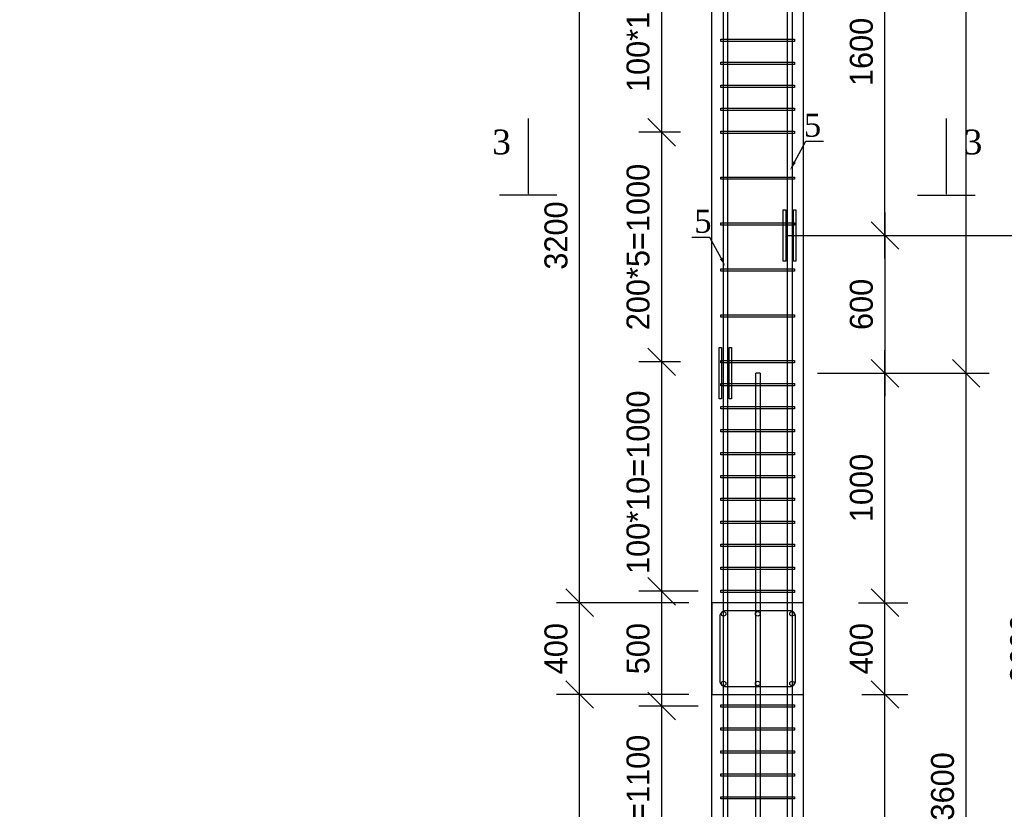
# Model space of a CAD drawing. Header units: millimetres. Extents: x -33345 to 4712671, y -3392 to 121473.
# Tile 489 of 656: x 2362936 to 2371512, y 77148 to 84029. Entities that reach past the tile are written whole.
import ezdxf
from ezdxf import colors
from ezdxf.entities.mleader import LeaderData, LeaderLine
from ezdxf.math import Vec2, Vec3

# ---------------------------------------------------------------- set-up
doc = ezdxf.new("R2010")
doc.units = ezdxf.units.MM
doc.layers.add('АСО-Текст', color=7, linetype='Continuous', lineweight=20)
doc.styles.add('ISOCTEUR', font='isocpeui.ttf')
doc.styles.add('RUSS', font='RUSS.shx', dxfattribs={"width": 0.8, "oblique": 15, "height": 250})
doc.styles.add('SIMPLEX350', font='times.ttf', dxfattribs={"height": 350})
doc.styles.add('WMF-Times New Roman2', font='times.ttf')
doc.styles.add('X-U-RW-01$0$StyleROMANS', font='GOTHIC.TTF')
doc.dimstyles.new('ISO-100', dxfattribs={"dimtxt": 200, "dimasz": 120, "dimexe": 100, "dimexo": 100, "dimgap": 50, "dimtad": 1, "dimdec": 0, "dimtxsty": 'ISOCTEUR', "dimblk": 'OBLIQUE', "dimcen": 0, "dimdle": 100, "dimclrd": 256, "dimadec": 0, "dimazin": 0, "dimtfac": 1, "dimtdec": 0, "dimtmove": 0, "dimatfit": 3, "dimfxl": 1, "dimarcsym": 0})

# ---------------------------------------------------------------- blocks, each defined once
blk = doc.blocks.new('asdfsad')
at = {"layer": 'АСО-Текст', "char_height": 300, "width": 4488.273, "attachment_point": 1, "style": 'RUSS'}
for insert in [(1255520.7, -410085.1), (1261977.5, -411212.6)]:
    blk.add_mtext('\\pi747.65909;Накладки Н1,Н2', dxfattribs=dict(at, insert=insert))
blk = doc.blocks.new('_Oblique')
at = {"color": 0, "linetype": 'ByBlock', "lineweight": -2}
blk.add_line((-0.5, -0.5), (0.5, 0.5), dxfattribs=at)
blk = doc.blocks.new('*D636')
at = {"lineweight": -2, "transparency": 16777216}
blk.add_line((2210488.5, 1418789.4), (2210488.5, 1419389.4), dxfattribs=at)
at = {"color": 0, "lineweight": -2, "transparency": 16777216}
for p, q in [((2210373.3, 1419289.4), (2210588.5, 1419289.4)), ((2210478.7, 1418889.4), (2210588.5, 1418889.4))]:
    blk.add_line(p, q, dxfattribs=at)
at = {"layer": 'Defpoints', "color": 0, "lineweight": 0, "transparency": 16777216}
for p in [(2210273.3, 1419289.4), (2210488.5, 1419289.4), (2210378.7, 1418889.4)]:
    blk.add_point(p, dxfattribs=at)
at = {"lineweight": -2, "transparency": 16777216, "xscale": 120, "yscale": 120, "zscale": 120}
for p, rotation in [((2210488.5, 1419289.4), 90), ((2210488.5, 1418889.4), 270)]:
    blk.add_blockref('_Oblique', p, dxfattribs=dict(at, rotation=rotation))
at = {"color": 0, "transparency": 16777216, "insert": (2210386, 1419089.4), "char_height": 100, "attachment_point": 5, "rotation": 90, "style": 'X-U-RW-01$0$StyleROMANS'}
blk.add_mtext('400', dxfattribs=at)
blk = doc.blocks.new('*D637')
at = {"lineweight": -2, "transparency": 16777216}
blk.add_line((2209158.6, 1415589.4), (2209158.6, 1418989.4), dxfattribs=at)
at = {"color": 0, "lineweight": -2, "transparency": 16777216}
for p, q in [((2209634.3, 1418889.4), (2209058.6, 1418889.4)), ((2209634.3, 1415689.4), (2209058.6, 1415689.4))]:
    blk.add_line(p, q, dxfattribs=at)
at = {"layer": 'Defpoints', "color": 0, "lineweight": 0, "transparency": 16777216}
for p in [(2209158.6, 1418889.4), (2209734.3, 1418889.4), (2209734.3, 1415689.4)]:
    blk.add_point(p, dxfattribs=at)
at = {"lineweight": -2, "transparency": 16777216, "xscale": 120, "yscale": 120, "zscale": 120}
for p, rotation in [((2209158.6, 1418889.4), 90), ((2209158.6, 1415689.4), 270)]:
    blk.add_blockref('_Oblique', p, dxfattribs=dict(at, rotation=rotation))
at = {"color": 0, "transparency": 16777216, "insert": (2209056.1, 1417289.4), "char_height": 100, "attachment_point": 5, "rotation": 90, "style": 'X-U-RW-01$0$StyleROMANS'}
blk.add_mtext('3200', dxfattribs=at)
blk = doc.blocks.new('*D638')
at = {"lineweight": -2, "transparency": 16777216}
blk.add_line((2209158.6, 1418789.4), (2209158.6, 1419389.4), dxfattribs=at)
at = {"color": 0, "lineweight": -2, "transparency": 16777216}
for p, q in [((2209634.3, 1419289.4), (2209058.6, 1419289.4)), ((2209634.3, 1418889.4), (2209058.6, 1418889.4))]:
    blk.add_line(p, q, dxfattribs=at)
at = {"layer": 'Defpoints', "color": 0, "lineweight": 0, "transparency": 16777216}
for p in [(2209158.6, 1419289.4), (2209734.3, 1419289.4), (2209734.3, 1418889.4)]:
    blk.add_point(p, dxfattribs=at)
at = {"lineweight": -2, "transparency": 16777216, "xscale": 120, "yscale": 120, "zscale": 120}
for p, rotation in [((2209158.6, 1419289.4), 90), ((2209158.6, 1418889.4), 270)]:
    blk.add_blockref('_Oblique', p, dxfattribs=dict(at, rotation=rotation))
at = {"color": 0, "transparency": 16777216, "insert": (2209056.1, 1419089.4), "char_height": 100, "attachment_point": 5, "rotation": 90, "style": 'X-U-RW-01$0$StyleROMANS'}
blk.add_mtext('400', dxfattribs=at)
blk = doc.blocks.new('*D639')
at = {"lineweight": -2, "transparency": 16777216}
blk.add_line((2209516.1, 1418739.4), (2209516.1, 1419439.4), dxfattribs=at)
at = {"color": 0, "lineweight": -2, "transparency": 16777216}
for p, q in [((2209674.3, 1419339.4), (2209416.1, 1419339.4)), ((2209674.3, 1418839.4), (2209416.1, 1418839.4))]:
    blk.add_line(p, q, dxfattribs=at)
at = {"layer": 'Defpoints', "color": 0, "lineweight": 0, "transparency": 16777216}
for p in [(2209516.1, 1419339.4), (2209774.3, 1419339.4), (2209774.3, 1418839.4)]:
    blk.add_point(p, dxfattribs=at)
at = {"lineweight": -2, "transparency": 16777216, "xscale": 120, "yscale": 120, "zscale": 120}
for p, rotation in [((2209516.1, 1419339.4), 90), ((2209516.1, 1418839.4), 270)]:
    blk.add_blockref('_Oblique', p, dxfattribs=dict(at, rotation=rotation))
at = {"color": 0, "transparency": 16777216, "insert": (2209413.6, 1419089.4), "char_height": 100, "attachment_point": 5, "rotation": 90, "style": 'X-U-RW-01$0$StyleROMANS'}
blk.add_mtext('500', dxfattribs=at)
blk = doc.blocks.new('*D642')
at = {"lineweight": -2, "transparency": 16777216}
blk.add_line((2210488.5, 1417189.4), (2210488.5, 1418989.4), dxfattribs=at)
at = {"color": 0, "lineweight": -2, "transparency": 16777216}
for p, q in [((2210387.6, 1418889.4), (2210588.5, 1418889.4)), ((2210194.3, 1417289.4), (2210588.5, 1417289.4))]:
    blk.add_line(p, q, dxfattribs=at)
at = {"layer": 'Defpoints', "color": 0, "lineweight": 0, "transparency": 16777216}
for p in [(2210287.6, 1418889.4), (2210488.5, 1418889.4), (2210094.3, 1417289.4)]:
    blk.add_point(p, dxfattribs=at)
at = {"lineweight": -2, "transparency": 16777216, "xscale": 120, "yscale": 120, "zscale": 120}
for p, rotation in [((2210488.5, 1418889.4), 90), ((2210488.5, 1417289.4), 270)]:
    blk.add_blockref('_Oblique', p, dxfattribs=dict(at, rotation=rotation))
at = {"color": 0, "transparency": 16777216, "insert": (2210386, 1418089.4), "char_height": 100, "attachment_point": 5, "rotation": 90, "style": 'X-U-RW-01$0$StyleROMANS'}
blk.add_mtext('1600', dxfattribs=at)
blk = doc.blocks.new('*D613')
at = {"lineweight": -2, "transparency": 16777216}
blk.add_line((2209158.6, 1419189.4), (2209158.6, 1422589.4), dxfattribs=at)
at = {"color": 0, "lineweight": -2, "transparency": 16777216}
for p, q in [((2209340.2, 1422489.4), (2209058.6, 1422489.4)), ((2209634.3, 1419289.4), (2209058.6, 1419289.4))]:
    blk.add_line(p, q, dxfattribs=at)
at = {"layer": 'Defpoints', "color": 0, "lineweight": 0, "transparency": 16777216}
for p in [(2209158.6, 1422489.4), (2209440.2, 1422489.4), (2209734.3, 1419289.4)]:
    blk.add_point(p, dxfattribs=at)
at = {"lineweight": -2, "transparency": 16777216, "xscale": 120, "yscale": 120, "zscale": 120}
for p, rotation in [((2209158.6, 1422489.4), 90), ((2209158.6, 1419289.4), 270)]:
    blk.add_blockref('_Oblique', p, dxfattribs=dict(at, rotation=rotation))
at = {"color": 0, "transparency": 16777216, "insert": (2209056.1, 1420889.4), "char_height": 100, "attachment_point": 5, "rotation": 90, "style": 'X-U-RW-01$0$StyleROMANS'}
blk.add_mtext('3200', dxfattribs=at)
blk = doc.blocks.new('*D615')
at = {"lineweight": -2, "transparency": 16777216}
blk.add_line((2210488.5, 1419189.4), (2210488.5, 1420389.4), dxfattribs=at)
at = {"color": 0, "lineweight": -2, "transparency": 16777216}
for p, q in [((2210195.2, 1420289.4), (2210588.5, 1420289.4)), ((2210373.3, 1419289.4), (2210588.5, 1419289.4))]:
    blk.add_line(p, q, dxfattribs=at)
at = {"layer": 'Defpoints', "color": 0, "lineweight": 0, "transparency": 16777216}
for p in [(2210095.2, 1420289.4), (2210488.5, 1420289.4), (2210273.3, 1419289.4)]:
    blk.add_point(p, dxfattribs=at)
at = {"lineweight": -2, "transparency": 16777216, "xscale": 120, "yscale": 120, "zscale": 120}
for p, rotation in [((2210488.5, 1420289.4), 90), ((2210488.5, 1419289.4), 270)]:
    blk.add_blockref('_Oblique', p, dxfattribs=dict(at, rotation=rotation))
at = {"color": 0, "transparency": 16777216, "insert": (2210386, 1419789.4), "char_height": 100, "attachment_point": 5, "rotation": 90, "style": 'X-U-RW-01$0$StyleROMANS'}
blk.add_mtext('1000', dxfattribs=at)
blk = doc.blocks.new('*D616')
at = {"lineweight": -2, "transparency": 16777216}
blk.add_line((2210488.5, 1420789.4), (2210488.5, 1422589.4), dxfattribs=at)
at = {"color": 0, "lineweight": -2, "transparency": 16777216}
for p, q in [((2210402.3, 1422489.4), (2210588.5, 1422489.4)), ((2210234.3, 1420889.4), (2210588.5, 1420889.4))]:
    blk.add_line(p, q, dxfattribs=at)
at = {"layer": 'Defpoints', "color": 0, "lineweight": 0, "transparency": 16777216}
for p in [(2210302.3, 1422489.4), (2210488.5, 1422489.4), (2210134.3, 1420889.4)]:
    blk.add_point(p, dxfattribs=at)
at = {"lineweight": -2, "transparency": 16777216, "xscale": 120, "yscale": 120, "zscale": 120}
for p, rotation in [((2210488.5, 1422489.4), 90), ((2210488.5, 1420889.4), 270)]:
    blk.add_blockref('_Oblique', p, dxfattribs=dict(at, rotation=rotation))
at = {"color": 0, "transparency": 16777216, "insert": (2210386, 1421689.4), "char_height": 100, "attachment_point": 5, "rotation": 90, "style": 'X-U-RW-01$0$StyleROMANS'}
blk.add_mtext('1600', dxfattribs=at)
blk = doc.blocks.new('*D583')
at = {"lineweight": -2, "transparency": 16777216}
blk.add_line((2209516.1, 1417639.4), (2209516.1, 1418939.4), dxfattribs=at)
at = {"color": 0, "lineweight": -2, "transparency": 16777216}
for p, q in [((2209589.4, 1418839.4), (2209416.1, 1418839.4)), ((2209597.9, 1417739.4), (2209416.1, 1417739.4))]:
    blk.add_line(p, q, dxfattribs=at)
at = {"layer": 'Defpoints', "color": 0, "lineweight": 0, "transparency": 16777216}
for p in [(2209516.1, 1418839.4), (2209689.4, 1418839.4), (2209697.9, 1417739.4)]:
    blk.add_point(p, dxfattribs=at)
at = {"lineweight": -2, "transparency": 16777216, "xscale": 120, "yscale": 120, "zscale": 120}
for p, rotation in [((2209516.1, 1418839.4), 90), ((2209516.1, 1417739.4), 270)]:
    blk.add_blockref('_Oblique', p, dxfattribs=dict(at, rotation=rotation))
at = {"color": 0, "transparency": 16777216, "insert": (2209413.6, 1418314.4), "char_height": 100, "attachment_point": 5, "rotation": 90, "style": 'X-U-RW-01$0$StyleROMANS'}
blk.add_mtext('100*11=1100', dxfattribs=at)
blk = doc.blocks.new('*D584')
at = {"lineweight": -2, "transparency": 16777216}
blk.add_line((2209516.1, 1419239.4), (2209516.1, 1420439.4), dxfattribs=at)
at = {"color": 0, "lineweight": -2, "transparency": 16777216}
for p, q in [((2209597.9, 1420339.4), (2209416.1, 1420339.4)), ((2209634.3, 1419339.4), (2209416.1, 1419339.4))]:
    blk.add_line(p, q, dxfattribs=at)
at = {"layer": 'Defpoints', "color": 0, "lineweight": 0, "transparency": 16777216}
for p in [(2209516.1, 1420339.4), (2209697.9, 1420339.4), (2209734.3, 1419339.4)]:
    blk.add_point(p, dxfattribs=at)
at = {"lineweight": -2, "transparency": 16777216, "xscale": 120, "yscale": 120, "zscale": 120}
for p, rotation in [((2209516.1, 1420339.4), 90), ((2209516.1, 1419339.4), 270)]:
    blk.add_blockref('_Oblique', p, dxfattribs=dict(at, rotation=rotation))
at = {"color": 0, "transparency": 16777216, "insert": (2209413.6, 1419814.4), "char_height": 100, "attachment_point": 5, "rotation": 90, "style": 'X-U-RW-01$0$StyleROMANS'}
blk.add_mtext('100*10=1000', dxfattribs=at)
blk = doc.blocks.new('*D585')
at = {"lineweight": -2, "transparency": 16777216}
blk.add_line((2209516.1, 1420239.4), (2209516.1, 1421439.4), dxfattribs=at)
at = {"color": 0, "lineweight": -2, "transparency": 16777216}
for p, q in [((2209597.9, 1421339.4), (2209416.1, 1421339.4)), ((2209597.9, 1420339.4), (2209416.1, 1420339.4))]:
    blk.add_line(p, q, dxfattribs=at)
at = {"layer": 'Defpoints', "color": 0, "lineweight": 0, "transparency": 16777216}
for p in [(2209516.1, 1421339.4), (2209697.9, 1421339.4), (2209697.9, 1420339.4)]:
    blk.add_point(p, dxfattribs=at)
at = {"lineweight": -2, "transparency": 16777216, "xscale": 120, "yscale": 120, "zscale": 120}
for p, rotation in [((2209516.1, 1421339.4), 90), ((2209516.1, 1420339.4), 270)]:
    blk.add_blockref('_Oblique', p, dxfattribs=dict(at, rotation=rotation))
at = {"color": 0, "transparency": 16777216, "insert": (2209413.6, 1420839.4), "char_height": 100, "attachment_point": 5, "rotation": 90, "style": 'X-U-RW-01$0$StyleROMANS'}
blk.add_mtext('200*5=1000', dxfattribs=at)
blk = doc.blocks.new('*D586')
at = {"lineweight": -2, "transparency": 16777216}
blk.add_line((2209516.1, 1421239.4), (2209516.1, 1422539.4), dxfattribs=at)
at = {"color": 0, "lineweight": -2, "transparency": 16777216}
for p, q in [((2209589.4, 1422439.4), (2209416.1, 1422439.4)), ((2209597.9, 1421339.4), (2209416.1, 1421339.4))]:
    blk.add_line(p, q, dxfattribs=at)
at = {"layer": 'Defpoints', "color": 0, "lineweight": 0, "transparency": 16777216}
for p in [(2209516.1, 1422439.4), (2209689.4, 1422439.4), (2209697.9, 1421339.4)]:
    blk.add_point(p, dxfattribs=at)
at = {"lineweight": -2, "transparency": 16777216, "xscale": 120, "yscale": 120, "zscale": 120}
for p, rotation in [((2209516.1, 1422439.4), 90), ((2209516.1, 1421339.4), 270)]:
    blk.add_blockref('_Oblique', p, dxfattribs=dict(at, rotation=rotation))
at = {"color": 0, "transparency": 16777216, "insert": (2209413.6, 1421914.4), "char_height": 100, "attachment_point": 5, "rotation": 90, "style": 'X-U-RW-01$0$StyleROMANS'}
blk.add_mtext('100*11=1100', dxfattribs=at)
blk = doc.blocks.new('*D597')
at = {"lineweight": -2, "transparency": 16777216}
blk.add_line((2210842.3, 1416589.4), (2210842.3, 1420389.4), dxfattribs=at)
at = {"color": 0, "lineweight": -2, "transparency": 16777216}
for p, q in [((2210386.8, 1420289.4), (2210942.3, 1420289.4)), ((2210634.3, 1416689.4), (2210942.3, 1416689.4))]:
    blk.add_line(p, q, dxfattribs=at)
at = {"layer": 'Defpoints', "color": 0, "lineweight": 0, "transparency": 16777216}
for p in [(2210286.8, 1420289.4), (2210842.3, 1420289.4), (2210534.3, 1416689.4)]:
    blk.add_point(p, dxfattribs=at)
at = {"lineweight": -2, "transparency": 16777216, "xscale": 120, "yscale": 120, "zscale": 120}
for p, rotation in [((2210842.3, 1420289.4), 90), ((2210842.3, 1416689.4), 270)]:
    blk.add_blockref('_Oblique', p, dxfattribs=dict(at, rotation=rotation))
at = {"color": 0, "transparency": 16777216, "insert": (2210739.7, 1418489.4), "char_height": 100, "attachment_point": 5, "rotation": 90, "style": 'X-U-RW-01$0$StyleROMANS'}
blk.add_mtext('3600', dxfattribs=at)
blk = doc.blocks.new('*D598')
at = {"lineweight": -2, "transparency": 16777216}
blk.add_line((2211186.8, 1417189.4), (2211186.8, 1420989.4), dxfattribs=at)
at = {"color": 0, "lineweight": -2, "transparency": 16777216}
for p, q in [((2210062.2, 1420889.4), (2211286.8, 1420889.4)), ((2210978.9, 1417289.4), (2211286.8, 1417289.4))]:
    blk.add_line(p, q, dxfattribs=at)
at = {"layer": 'Defpoints', "color": 0, "lineweight": 0, "transparency": 16777216}
for p in [(2209962.2, 1420889.4), (2211186.8, 1420889.4), (2210878.9, 1417289.4)]:
    blk.add_point(p, dxfattribs=at)
at = {"lineweight": -2, "transparency": 16777216, "xscale": 120, "yscale": 120, "zscale": 120}
for p, rotation in [((2211186.8, 1420889.4), 90), ((2211186.8, 1417289.4), 270)]:
    blk.add_blockref('_Oblique', p, dxfattribs=dict(at, rotation=rotation))
at = {"color": 0, "transparency": 16777216, "insert": (2211084.3, 1419089.4), "char_height": 100, "attachment_point": 5, "rotation": 90, "style": 'X-U-RW-01$0$StyleROMANS'}
blk.add_mtext('3600', dxfattribs=at)
blk = doc.blocks.new('*D599')
at = {"lineweight": -2, "transparency": 16777216}
blk.add_line((2210842.3, 1420189.4), (2210842.3, 1423989.4), dxfattribs=at)
at = {"color": 0, "lineweight": -2, "transparency": 16777216}
for p, q in [((2210386.8, 1423889.4), (2210942.3, 1423889.4)), ((2210634.3, 1420289.4), (2210942.3, 1420289.4))]:
    blk.add_line(p, q, dxfattribs=at)
at = {"layer": 'Defpoints', "color": 0, "lineweight": 0, "transparency": 16777216}
for p in [(2210286.8, 1423889.4), (2210842.3, 1423889.4), (2210534.3, 1420289.4)]:
    blk.add_point(p, dxfattribs=at)
at = {"lineweight": -2, "transparency": 16777216, "xscale": 120, "yscale": 120, "zscale": 120}
for p, rotation in [((2210842.3, 1423889.4), 90), ((2210842.3, 1420289.4), 270)]:
    blk.add_blockref('_Oblique', p, dxfattribs=dict(at, rotation=rotation))
at = {"color": 0, "transparency": 16777216, "insert": (2210739.7, 1422089.4), "char_height": 100, "attachment_point": 5, "rotation": 90, "style": 'X-U-RW-01$0$StyleROMANS'}
blk.add_mtext('3600', dxfattribs=at)
blk = doc.blocks.new('*D600')
at = {"lineweight": -2, "transparency": 16777216}
blk.add_line((2211186.8, 1420789.4), (2211186.8, 1424589.4), dxfattribs=at)
at = {"color": 0, "lineweight": -2, "transparency": 16777216}
for p, q in [((2210062.2, 1424489.4), (2211286.8, 1424489.4)), ((2210978.9, 1420889.4), (2211286.8, 1420889.4))]:
    blk.add_line(p, q, dxfattribs=at)
at = {"layer": 'Defpoints', "color": 0, "lineweight": 0, "transparency": 16777216}
for p in [(2209962.2, 1424489.4), (2211186.8, 1424489.4), (2210878.9, 1420889.4)]:
    blk.add_point(p, dxfattribs=at)
at = {"lineweight": -2, "transparency": 16777216, "xscale": 120, "yscale": 120, "zscale": 120}
for p, rotation in [((2211186.8, 1424489.4), 90), ((2211186.8, 1420889.4), 270)]:
    blk.add_blockref('_Oblique', p, dxfattribs=dict(at, rotation=rotation))
at = {"color": 0, "transparency": 16777216, "insert": (2211084.3, 1422689.4), "char_height": 100, "attachment_point": 5, "rotation": 90, "style": 'X-U-RW-01$0$StyleROMANS'}
blk.add_mtext('3600', dxfattribs=at)
blk = doc.blocks.new('*D605')
at = {"lineweight": -2, "transparency": 16777216}
blk.add_line((2210488.5, 1420989.4), (2210488.5, 1420189.4), dxfattribs=at)
at = {"color": 0, "lineweight": -2, "transparency": 16777216}
for p, q in [((2210194.3, 1420889.4), (2210588.5, 1420889.4)), ((2210195.2, 1420289.4), (2210588.5, 1420289.4))]:
    blk.add_line(p, q, dxfattribs=at)
at = {"layer": 'Defpoints', "color": 0, "lineweight": 0, "transparency": 16777216}
for p in [(2210094.3, 1420889.4), (2210095.2, 1420289.4), (2210488.5, 1420289.4)]:
    blk.add_point(p, dxfattribs=at)
at = {"lineweight": -2, "transparency": 16777216, "xscale": 120, "yscale": 120, "zscale": 120}
for p, rotation in [((2210488.5, 1420889.4), 90), ((2210488.5, 1420289.4), 270)]:
    blk.add_blockref('_Oblique', p, dxfattribs=dict(at, rotation=rotation))
at = {"color": 0, "transparency": 16777216, "insert": (2210386, 1420589.4), "char_height": 100, "attachment_point": 5, "rotation": 90, "style": 'X-U-RW-01$0$StyleROMANS'}
blk.add_mtext('600', dxfattribs=at)
blk = doc.blocks.new('пкпп')
at = {"color": 106}
for p, q in [((2209734.3, 1403729.7), (2209734.3, 1427189.4)), ((2210134.3, 1403729.7), (2210134.3, 1427189.4))]:
    blk.add_line(p, q, dxfattribs=at)
at = {"color": 106, "lineweight": 30}
for p, q in [((2209060.1, 1421065.2), (2208810.1, 1421065.2)), ((2210630.6, 1421065.2), (2210880.6, 1421065.2))]:
    blk.add_line(p, q, dxfattribs=at)
blk.add_line((2209945.6, 1420289.4), (2209925.6, 1420289.4))
for points in [[(2209784.3, 1429269.4), (2209784.3, 1403229.7), (2209369.2, 1403229.7), (2209420.8, 1403209.7), (2209784.3, 1403209.7, 0.414214), (2209804.3, 1403229.7), (2209804.3, 1429269.4)], [(2210084.3, 1429269.4), (2210084.3, 1403229.7), (2210499.5, 1403229.7), (2210447.8, 1403209.7), (2210084.3, 1403209.7, -0.414214), (2210064.3, 1403229.7), (2210064.3, 1429269.4)]]:
    blk.add_lwpolyline(points, format="xyb")
for points in [[(2209774.3, 1421744.4), (2210094.3, 1421744.4), (2210094.3, 1421734.4), (2209774.3, 1421734.4)], [(2209774.3, 1421644.4), (2210094.3, 1421644.4), (2210094.3, 1421634.4), (2209774.3, 1421634.4)], [(2209774.3, 1421544.4), (2210094.3, 1421544.4), (2210094.3, 1421534.4), (2209774.3, 1421534.4)], [(2209774.3, 1421444.4), (2210094.3, 1421444.4), (2210094.3, 1421434.4), (2209774.3, 1421434.4)], [(2209774.3, 1421344.4), (2210094.3, 1421344.4), (2210094.3, 1421334.4), (2209774.3, 1421334.4)], [(2209774.3, 1421144.4), (2210094.3, 1421144.4), (2210094.3, 1421134.4), (2209774.3, 1421134.4)], [(2209774.3, 1420944.4), (2210094.3, 1420944.4), (2210094.3, 1420934.4), (2209774.3, 1420934.4)], [(2209774.3, 1420744.4), (2210094.3, 1420744.4), (2210094.3, 1420734.4), (2209774.3, 1420734.4)], [(2209774.3, 1420544.4), (2210094.3, 1420544.4), (2210094.3, 1420534.4), (2209774.3, 1420534.4)], [(2209774.3, 1420344.4), (2210094.3, 1420344.4), (2210094.3, 1420334.4), (2209774.3, 1420334.4)], [(2209774.3, 1420244.4), (2210094.3, 1420244.4), (2210094.3, 1420234.4), (2209774.3, 1420234.4)], [(2209774.3, 1420144.4), (2210094.3, 1420144.4), (2210094.3, 1420134.4), (2209774.3, 1420134.4)], [(2209774.3, 1420044.4), (2210094.3, 1420044.4), (2210094.3, 1420034.4), (2209774.3, 1420034.4)], [(2209774.3, 1419944.4), (2210094.3, 1419944.4), (2210094.3, 1419934.4), (2209774.3, 1419934.4)], [(2209774.3, 1419844.4), (2210094.3, 1419844.4), (2210094.3, 1419834.4), (2209774.3, 1419834.4)], [(2209774.3, 1419744.4), (2210094.3, 1419744.4), (2210094.3, 1419734.4), (2209774.3, 1419734.4)], [(2209774.3, 1419644.4), (2210094.3, 1419644.4), (2210094.3, 1419634.4), (2209774.3, 1419634.4)], [(2209774.3, 1419544.4), (2210094.3, 1419544.4), (2210094.3, 1419534.4), (2209774.3, 1419534.4)], [(2209774.3, 1419444.4), (2210094.3, 1419444.4), (2210094.3, 1419434.4), (2209774.3, 1419434.4)], [(2209774.3, 1419344.4), (2210094.3, 1419344.4), (2210094.3, 1419334.4), (2209774.3, 1419334.4)], [(2209774.3, 1418844.4), (2210094.3, 1418844.4), (2210094.3, 1418834.4), (2209774.3, 1418834.4)], [(2209774.3, 1418744.4), (2210094.3, 1418744.4), (2210094.3, 1418734.4), (2209774.3, 1418734.4)], [(2209774.3, 1418644.4), (2210094.3, 1418644.4), (2210094.3, 1418634.4), (2209774.3, 1418634.4)], [(2209774.3, 1418544.4), (2210094.3, 1418544.4), (2210094.3, 1418534.4), (2209774.3, 1418534.4)], [(2209774.3, 1418444.4), (2210094.3, 1418444.4), (2210094.3, 1418434.4), (2209774.3, 1418434.4)]]:
    blk.add_lwpolyline(points, close=True)
at = {"color": 106}
for points in [[(2208935.1, 1421065.2, 0, 81, 0), (2208935.1, 1421175.2, 5.4, 5.4, 0), (2208935.1, 1421399.4, 5.4, 5.4, 0)], [(2210755.6, 1421065.2, 0, 81, 0), (2210755.6, 1421175.2, 5.4, 5.4, 0), (2210755.6, 1421399.4, 5.4, 5.4, 0)]]:
    blk.add_lwpolyline(points, format="xyseb", dxfattribs=at)
at = {"color": 106, "lineweight": 30}
for points in [[(2210045.8, 1421001.4), (2210056.9, 1421001.4), (2210056.9, 1420777.4), (2210045.8, 1420777.4)], [(2210089.7, 1421001.4), (2210100.7, 1421001.4), (2210100.7, 1420777.4), (2210089.7, 1420777.4)], [(2209765.8, 1420401.4), (2209776.9, 1420401.4), (2209776.9, 1420177.4), (2209765.8, 1420177.4)], [(2209809.7, 1420401.4), (2209820.7, 1420401.4), (2209820.7, 1420177.4), (2209809.7, 1420177.4)], [(2210134.3, 1419289.4), (2209734.3, 1419289.4), (2209734.3, 1418889.4), (2210134.3, 1418889.4)]]:
    blk.add_lwpolyline(points, close=True, dxfattribs=at)
for points in [[(2209925.6, 1403209.7), (2209925.6, 1420289.4)], [(2209945.6, 1420289.4), (2209945.6, 1403209.7)]]:
    blk.add_lwpolyline(points)
at = {"color": 222, "true_color": 0xde218f}
blk.add_lwpolyline([(2210099.3, 1419229.4, 0.414214), (2210074.3, 1419254.4), (2209794.3, 1419254.4, 0.414214), (2209769.3, 1419229.4), (2209769.3, 1418949.4, 0.414214), (2209794.3, 1418924.4), (2210074.3, 1418924.4, 0.414214), (2210099.3, 1418949.4)], format="xyb", close=True, dxfattribs=at)
at = {"color": 106, "lineweight": 30}
for centre in [(2209785.5, 1419241), (2209785.5, 1419241), (2209934.3, 1419241), (2209934.3, 1419241), (2210084, 1419241), (2210084, 1419241), (2209785.5, 1418937.8), (2209934.3, 1418937.8), (2210084, 1418937.8)]:
    blk.add_circle(centre, 10, dxfattribs=at)
at = {"color": 106, "char_height": 108, "attachment_point": 5, "style": 'WMF-Times New Roman2'}
for insert in [(2208818.9, 1421296.4), (2210871.9, 1421296.4)]:
    blk.add_mtext('3', dxfattribs=dict(at, insert=insert))
at = {"color": 106}
for base, p1, p2, picture, middle in [((2211186.8, 1424489.4), (2210878.9, 1420889.4), (2209962.2, 1424489.4), '*D600', (2211084.3, 1422689.4)), ((2210842.3, 1423889.4), (2210534.3, 1420289.4), (2210286.8, 1423889.4), '*D599', (2210739.7, 1422089.4)), ((2209158.6, 1422489.4), (2209734.3, 1419289.4), (2209440.2, 1422489.4), '*D613', (2209056.1, 1420889.4)), ((2210488.5, 1422489.4), (2210134.3, 1420889.4), (2210302.3, 1422489.4), '*D616', (2210386, 1421689.4)), ((2211186.8, 1420889.4), (2210878.9, 1417289.4), (2209962.2, 1420889.4), '*D598', (2211084.3, 1419089.4)), ((2210488.5, 1420289.4), (2210094.3, 1420889.4), (2210095.2, 1420289.4), '*D605', (2210386, 1420589.4)), ((2210488.5, 1420289.4), (2210273.3, 1419289.4), (2210095.2, 1420289.4), '*D615', (2210386, 1419789.4)), ((2210842.3, 1420289.4), (2210534.3, 1416689.4), (2210286.8, 1420289.4), '*D597', (2210739.7, 1418489.4)), ((2209516.1, 1419339.4), (2209774.3, 1418839.4), (2209774.3, 1419339.4), '*D639', (2209413.6, 1419089.4)), ((2209158.6, 1419289.4), (2209734.3, 1418889.4), (2209734.3, 1419289.4), '*D638', (2209056.1, 1419089.4)), ((2210488.5, 1419289.4), (2210378.7, 1418889.4), (2210273.3, 1419289.4), '*D636', (2210386, 1419089.4)), ((2209158.6, 1418889.4), (2209734.3, 1415689.4), (2209734.3, 1418889.4), '*D637', (2209056.1, 1417289.4)), ((2210488.5, 1418889.4), (2210094.3, 1417289.4), (2210287.6, 1418889.4), '*D642', (2210386, 1418089.4))]:
    dim = blk.add_linear_dim(base=base, p1=p1, p2=p2, angle=90, dimstyle='ISO-100', override={"dimtxt": 100, "dimtxsty": 'X-U-RW-01$0$StyleROMANS', "dimtmove": 1}, dxfattribs=at)
    dim.commit()
    dim.dimension.update_dxf_attribs({"geometry": picture, "text_midpoint": middle})
for base, p1, p2, text, override, picture, middle in [((2209516.1, 1422439.4), (2209697.9, 1421339.4), (2209689.4, 1422439.4), '100*11=<>', {"dimtxt": 100, "dimtxsty": 'X-U-RW-01$0$StyleROMANS', "dimtmove": 1}, '*D586', (2209516.1, 1421914.4)), ((2209516.1, 1420339.4), (2209734.3, 1419339.4), (2209697.9, 1420339.4), '100*10=<>', {"dimtxt": 100, "dimtxsty": 'X-U-RW-01$0$StyleROMANS'}, '*D584', (2209516.1, 1419814.4)), ((2209516.1, 1418839.4), (2209697.9, 1417739.4), (2209689.4, 1418839.4), '100*11=<>', {"dimtxt": 100, "dimtxsty": 'X-U-RW-01$0$StyleROMANS', "dimtmove": 1}, '*D583', (2209516.1, 1418314.4))]:
    dim = blk.add_linear_dim(base=base, p1=p1, p2=p2, angle=90, text=text, dimstyle='ISO-100', override=override, dxfattribs=at)
    dim.commit()
    dim.dimension.update_dxf_attribs({"geometry": picture, "text_midpoint": middle, "dimtype": 128})
dim = blk.add_linear_dim(base=(2209516.1, 1421339.4), p1=(2209697.9, 1420339.4), p2=(2209697.9, 1421339.4), angle=90, text='200*5=<>', dimstyle='ISO-100', override={"dimtxt": 100, "dimtxsty": 'X-U-RW-01$0$StyleROMANS', "dimtmove": 1}, dxfattribs=at)
dim.commit()
dim.dimension.update_dxf_attribs({"geometry": '*D585', "text_midpoint": (2209413.6, 1420839.4)})
at = {"color": 106, "lineweight": 30}
ml = blk.add_multileader_mtext('Standard', dxfattribs=at)
ml.set_content('5', color=106, style='SIMPLEX350')
ml.set_leader_properties()
ml.build(insert=Vec2(0, 0))
ml.multileader.update_dxf_attribs({"text_left_attachment_type": 6, "text_right_attachment_type": 6, "dogleg_length": 0.36, "arrow_head_size": 39.3})
ctx = ml.context
ctx.base_point, ctx.char_height, ctx.arrow_head_size, ctx.landing_gap_size, ctx.plane_origin = Vec3(2210143.7, 1421300.1), 100, 39.3, 0.785, Vec3(2211936.6, 1415772.4)
ctx.left_attachment, ctx.right_attachment, ctx.text_align_type = 6, 6, 1
notes = []
notes.append((ctx, [(1, (1, 1, 0), (2210143.5, 1421300.1), (1, 0), 0.141, [(1, [(2210075.5, 1421174.6)], 0, [])])]))
ctx.mtext.insert, ctx.mtext.alignment, ctx.mtext.flow_direction = Vec3(2210173, 1421420.1), 2, 5
ml = blk.add_multileader_mtext('Standard', dxfattribs=at)
ml.set_content('5', color=106, style='SIMPLEX350')
ml.set_leader_properties()
ml.build(insert=Vec2(0, 0))
ml.multileader.update_dxf_attribs({"text_left_attachment_type": 6, "text_right_attachment_type": 6, "dogleg_length": 0.141, "arrow_head_size": 39.3})
ctx = ml.context
ctx.base_point, ctx.char_height, ctx.arrow_head_size, ctx.landing_gap_size, ctx.plane_origin = Vec3(2209666.3, 1420881.5), 100, 39.3, 0.785, Vec3(2207932, 1415353.7)
ctx.left_attachment, ctx.right_attachment, ctx.text_align_type = 6, 6, 1
notes.append((ctx, [(1, (1, 1, 0), (2209725.1, 1420881.5), (-1, 0), 0.141, [(1, [(2209793.1, 1420755.9)], 0, [])])]))
ctx.mtext.insert, ctx.mtext.alignment, ctx.mtext.flow_direction = Vec3(2209695.6, 1421001.5), 2, 5
for ctx, leaders in notes:
    for number, flags, end, landing, length, lines in leaders:
        leader = LeaderData()
        leader.index, (leader.has_last_leader_line, leader.has_dogleg_vector, leader.attachment_direction) = number, flags
        leader.last_leader_point, leader.dogleg_vector, leader.dogleg_length = Vec3(end), Vec3(landing), length
        for number, points, colour, breaks in lines:
            line = LeaderLine()
            line.index, line.vertices, line.color, line.breaks = number, Vec3.list(points), colors.encode_raw_color(colour), breaks
            leader.lines.append(line)
        ctx.leaders.append(leader)

msp = doc.modelspace()

# ---------------------------------------------------------------- block references
at = {"color": 6, "lineweight": 30, "xscale": 2, "yscale": 2, "zscale": 2}
msp.add_blockref('пкпп', (-2050504.05, -2759630.453), dxfattribs=at)
at = {"lineweight": 25, "xscale": 0.9162906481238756, "yscale": 0.9162906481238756, "zscale": 0.9162906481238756}
for p in [(1061190.092, 458811.149, 1359241.5), (1103190.092, 458811.149, 1359241.5), (1145190.092, 458811.149, 1359241.5), (1187190.092, 458811.149, 1359241.5)]:
    msp.add_blockref('asdfsad', p, dxfattribs=at)

doc.saveas('drawing.dxf')
